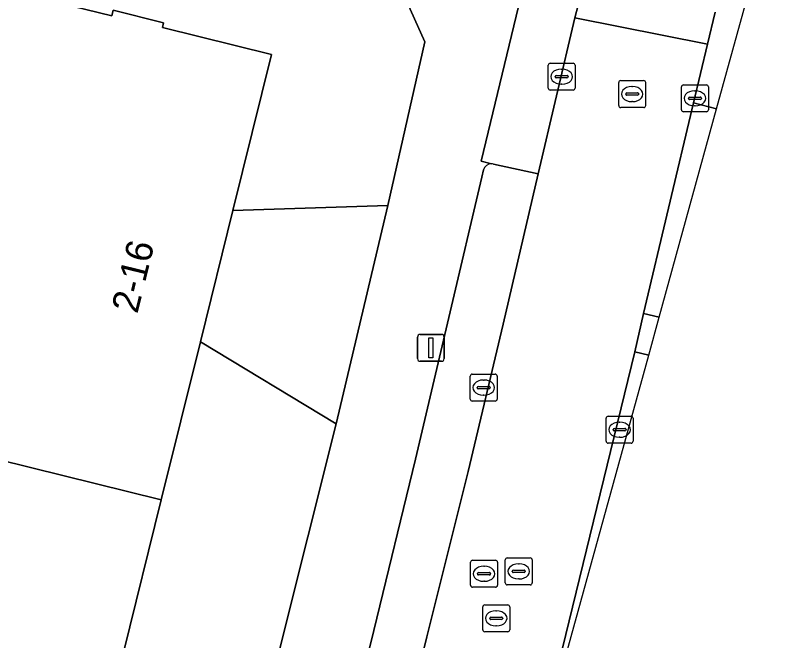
# Model space of a CAD drawing. Extents: x 162803 to 163818, y 381639 to 382475.
# Drawn here: x 163762.25 to 163790.27, y 382150.29 to 382173.52 of the extents above; entities that cross this region are included whole.
import ezdxf

# ---------------------------------------------------------------- set-up
doc = ezdxf.new("R2010")
doc.units = 0
for name, color, linetype in [('IMGEO_Groenvoorziening', 7, 'Continuous'), ('IMGEO_Kolk', 7, 'Continuous'), ('IMGEO_Lichtmast', 7, 'Continuous'), ('IMGEO_Pand', 7, 'Continuous'), ('IMGEO_Pand_nummerreeks', 7, 'Continuous'), ('IMGEO_Parkeervlak_open', 7, 'Continuous'), ('IMGEO_Rijbaan_lokaal_gesloten', 7, 'Continuous'), ('IMGEO_Rijbaan_lokaal_open', 7, 'Continuous'), ('IMGEO_Rioolput', 7, 'Continuous'), ('IMGEO_Voetpad_open', 7, 'Continuous')]:
    doc.layers.add(name, color=color, linetype=linetype)

msp = doc.modelspace()

# ---------------------------------------------------------------- linework, layer by layer
at = {"layer": 'IMGEO_Groenvoorziening'}
for points in [[(163775.929, 382175.963), (163760.004, 382179.9), (163758.872, 382175.207), (163762.029, 382174.436), (163765.836, 382173.496), (163765.887, 382173.704), (163767.757, 382173.242), (163767.714, 382173.066), (163771.761, 382172.066), (163770.328, 382166.267), (163776.083, 382166.454), (163777.455, 382172.537)], [(163774.166, 382158.354), (163769.124, 382161.396), (163767.674, 382155.532), (163766.273, 382149.862), (163772.066, 382149.955)]]:
    msp.add_lwpolyline(points, close=True, dxfattribs=at)
for points in [[(163783.026, 382173.42), (163783.292, 382174.424), (163781.19, 382174.926), (163779.552, 382168.104), (163779.93, 382168.005)], [(163780.002, 382167.995), (163781.662, 382167.627), (163783.026, 382173.42)]]:
    msp.add_lwpolyline(points, dxfattribs=at)
msp.add_arc((163779.92, 382167.671), 0.334, 75.8529, 88.3327, dxfattribs=at)
at = {"layer": 'IMGEO_Kolk'}
for p, q in [((163782.037, 382170.812), (163782.037, 382171.664)), ((163782.112, 382171.738), (163782.964, 382171.738)), ((163783.038, 382171.664), (163783.038, 382170.812)), ((163782.525, 382171.518), (163782.55, 382171.518)), ((163782.296, 382171.232), (163782.296, 382171.244)), ((163782.734, 382171.195), (163782.336, 382171.195)), ((163782.339, 382171.281), (163782.737, 382171.281)), ((163782.78, 382171.244), (163782.78, 382171.232)), ((163782.548, 382170.958), (163782.523, 382170.958)), ((163786.984, 382170.008), (163786.984, 382170.86)), ((163787.059, 382170.934), (163787.911, 382170.934)), ((163787.985, 382170.86), (163787.985, 382170.008)), ((163782.964, 382170.738), (163782.112, 382170.738)), ((163787.472, 382170.714), (163787.497, 382170.714)), ((163787.243, 382170.428), (163787.243, 382170.44)), ((163787.681, 382170.391), (163787.283, 382170.391)), ((163787.286, 382170.477), (163787.684, 382170.477)), ((163787.727, 382170.44), (163787.727, 382170.428)), ((163787.495, 382170.154), (163787.47, 382170.154)), ((163787.911, 382169.934), (163787.059, 382169.934)), ((163779.218, 382160.196), (163780.07, 382160.196)), ((163779.143, 382159.27), (163779.143, 382160.122)), ((163779.631, 382159.976), (163779.656, 382159.976)), ((163780.144, 382160.122), (163780.144, 382159.27)), ((163779.402, 382159.69), (163779.402, 382159.702)), ((163779.84, 382159.653), (163779.442, 382159.653)), ((163779.445, 382159.739), (163779.843, 382159.739)), ((163779.886, 382159.702), (163779.886, 382159.69)), ((163779.654, 382159.416), (163779.629, 382159.416)), ((163780.07, 382159.196), (163779.218, 382159.196)), ((163784.187, 382157.706), (163784.187, 382158.558)), ((163784.262, 382158.632), (163785.114, 382158.632)), ((163785.188, 382158.558), (163785.188, 382157.706)), ((163784.675, 382158.412), (163784.7, 382158.412)), ((163784.446, 382158.126), (163784.446, 382158.138)), ((163784.884, 382158.089), (163784.486, 382158.089)), ((163784.489, 382158.175), (163784.887, 382158.175)), ((163784.93, 382158.138), (163784.93, 382158.126)), ((163784.698, 382157.852), (163784.673, 382157.852)), ((163785.114, 382157.632), (163784.262, 382157.632))]:
    msp.add_line(p, q, dxfattribs=at)
for points in [[(163782.037, 382170.812), (163782.037, 382171.664)], [(163782.112, 382171.738), (163782.964, 382171.738)], [(163783.038, 382171.664), (163783.038, 382170.812)], [(163786.984, 382170.008), (163786.984, 382170.86)], [(163787.059, 382170.934), (163787.911, 382170.934)], [(163787.985, 382170.86), (163787.985, 382170.008)], [(163782.964, 382170.738), (163782.112, 382170.738)], [(163787.911, 382169.934), (163787.059, 382169.934)], [(163779.218, 382160.196), (163780.07, 382160.196)], [(163779.143, 382159.27), (163779.143, 382160.122)], [(163780.144, 382160.122), (163780.144, 382159.27)], [(163780.07, 382159.196), (163779.218, 382159.196)], [(163784.187, 382157.706), (163784.187, 382158.558)], [(163784.262, 382158.632), (163785.114, 382158.632)], [(163785.188, 382158.558), (163785.188, 382157.706)], [(163785.114, 382157.632), (163784.262, 382157.632)]]:
    msp.add_lwpolyline(points, dxfattribs=at)
for centre, radius, start, end in [((163782.114, 382171.662), 0.0765, 91.552, 178.448), ((163782.114, 382171.662), 0.0765, 91.552, 178.448), ((163782.962, 382171.662), 0.0765, 1.552, 88.448), ((163782.962, 382171.662), 0.0765, 1.552, 88.448), ((163782.336, 382171.241), 0.0403, 85.8775, 175.7526), ((163782.333, 382171.231), 0.0366, 178.938, 274.7102), ((163782.737, 382171.238), 0.043, 264.8664, 352.4533), ((163782.741, 382171.243), 0.0386, 1.7309, 96.639), ((163782.114, 382170.814), 0.0765, 181.552, 268.448), ((163782.114, 382170.814), 0.0765, 181.552, 268.448), ((163782.962, 382170.814), 0.0765, 271.552, 358.448), ((163782.962, 382170.814), 0.0765, 271.552, 358.448), ((163787.061, 382170.858), 0.0765, 91.552, 178.448), ((163787.061, 382170.858), 0.0765, 91.552, 178.448), ((163787.909, 382170.858), 0.0765, 1.552, 88.448), ((163787.909, 382170.858), 0.0765, 1.552, 88.448), ((163787.283, 382170.437), 0.0403, 85.8775, 175.7526), ((163787.28, 382170.427), 0.0366, 178.938, 274.7102), ((163787.684, 382170.434), 0.043, 264.8664, 352.4533), ((163787.688, 382170.439), 0.0386, 1.7309, 96.639), ((163787.061, 382170.01), 0.0765, 181.552, 268.448), ((163787.061, 382170.01), 0.0765, 181.552, 268.448), ((163787.909, 382170.01), 0.0765, 271.552, 358.448), ((163787.909, 382170.01), 0.0765, 271.552, 358.448), ((163779.22, 382160.12), 0.0765, 91.552, 178.448), ((163779.22, 382160.12), 0.0765, 91.552, 178.448), ((163780.068, 382160.12), 0.0765, 1.552, 88.448), ((163780.068, 382160.12), 0.0765, 1.552, 88.448), ((163779.442, 382159.699), 0.0403, 85.8775, 175.7526), ((163779.439, 382159.689), 0.0366, 178.938, 274.7102), ((163779.843, 382159.696), 0.043, 264.8664, 352.4533), ((163779.847, 382159.701), 0.0386, 1.7309, 96.639), ((163779.22, 382159.272), 0.0765, 181.552, 268.448), ((163779.22, 382159.272), 0.0765, 181.552, 268.448), ((163780.068, 382159.272), 0.0765, 271.552, 358.448), ((163780.068, 382159.272), 0.0765, 271.552, 358.448), ((163784.264, 382158.556), 0.0765, 91.552, 178.448), ((163784.264, 382158.556), 0.0765, 91.552, 178.448), ((163785.112, 382158.556), 0.0765, 1.552, 88.448), ((163785.112, 382158.556), 0.0765, 1.552, 88.448), ((163784.486, 382158.135), 0.0403, 85.8775, 175.7526), ((163784.483, 382158.125), 0.0366, 178.938, 274.7102), ((163784.887, 382158.132), 0.043, 264.8664, 352.4533), ((163784.891, 382158.137), 0.0386, 1.7309, 96.639), ((163784.264, 382157.708), 0.0765, 181.552, 268.448), ((163784.264, 382157.708), 0.0765, 181.552, 268.448), ((163785.112, 382157.708), 0.0765, 271.552, 358.448), ((163785.112, 382157.708), 0.0765, 271.552, 358.448)]:
    msp.add_arc(centre, radius, start, end, dxfattribs=at)
for centre, major_axis, ratio, start_param, end_param in [((163782.524, 382171.238), (-0.387, 0.002), 0.722429, 4.712389, 7.853982), ((163782.549, 382171.238), (-0.39, 0.002), 0.717154, 1.570796, 4.712389), ((163787.471, 382170.434), (-0.387, 0.002), 0.722429, 4.712389, 7.853982), ((163787.496, 382170.434), (-0.39, 0.002), 0.717154, 1.570796, 4.712389), ((163779.63, 382159.696), (-0.387, 0.002), 0.722429, 4.712389, 7.853982), ((163779.655, 382159.696), (-0.39, 0.002), 0.717154, 1.570796, 4.712389), ((163784.674, 382158.132), (-0.387, 0.002), 0.722429, 4.712389, 7.853982), ((163784.699, 382158.132), (-0.39, 0.002), 0.717154, 1.570796, 4.712389)]:
    msp.add_ellipse(centre, major_axis=major_axis, ratio=ratio, start_param=start_param, end_param=end_param, dxfattribs=at)
at = {"layer": 'IMGEO_Lichtmast'}
for p, q in [((163777.187, 382160.771), (163777.187, 382161.571)), ((163777.187, 382161.571), (163777.187, 382160.771)), ((163777.287, 382161.671), (163778.077, 382161.671)), ((163778.077, 382161.671), (163777.287, 382161.671)), ((163778.177, 382161.571), (163778.177, 382160.771)), ((163778.177, 382160.771), (163778.177, 382161.571)), ((163778.077, 382160.671), (163777.287, 382160.671)), ((163777.287, 382160.671), (163778.077, 382160.671))]:
    msp.add_line(p, q, dxfattribs=at)
msp.add_lwpolyline([(163777.607, 382161.546), (163777.757, 382161.546), (163777.757, 382160.796), (163777.607, 382160.796), (163777.607, 382161.546)], dxfattribs=at)
for centre, start, end in [((163777.287, 382161.571), 90, 180), ((163777.287, 382161.571), 90, 180), ((163778.077, 382161.571), 0, 90), ((163778.077, 382161.571), 360, 90), ((163777.287, 382160.771), 180, 270), ((163777.287, 382160.771), 180, 270), ((163778.077, 382160.771), 270, 0), ((163778.077, 382160.771), 270, 0)]:
    msp.add_arc(centre, 0.1, start, end, dxfattribs=at)
at = {"layer": 'IMGEO_Pand'}
for points in [[(163757.95, 382157.933), (163767.674, 382155.532), (163769.124, 382161.396), (163770.328, 382166.267), (163771.761, 382172.066), (163767.714, 382173.066), (163767.757, 382173.242), (163765.887, 382173.704), (163765.836, 382173.496), (163762.029, 382174.436), (163760.208, 382167.07), (163759.801, 382165.42)], [(163763.615, 382139.107), (163765.025, 382144.812), (163766.273, 382149.862), (163767.674, 382155.532), (163757.95, 382157.933), (163756.151, 382150.653), (163755.737, 382148.978), (163753.891, 382141.508)]]:
    msp.add_lwpolyline(points, close=True, dxfattribs=at)
at = {"layer": 'IMGEO_Parkeervlak_open'}
for points in [[(163779.638, 382167.779), (163779.579, 382167.511), (163778.402, 382162.508), (163777.107, 382157.038), (163775.567, 382150.682), (163772.941, 382140.15), (163771.04, 382132.516), (163768.095, 382121.209)], [(163781.662, 382167.627), (163780.002, 382167.995)], [(163768.299, 382120.849), (163769.939, 382120.437), (163772.313, 382129.555), (163774.927, 382139.718), (163777.537, 382150.439), (163779.065, 382156.581), (163780.371, 382162.055), (163781.662, 382167.627)], [(163785.77, 382160.905), (163785.255, 382161.025), (163781.021, 382143.687), (163785.77, 382160.905)]]:
    msp.add_lwpolyline(points, dxfattribs=at)
for centre, radius, start, end in [((163779.926, 382167.708), 0.297, 89.2501, 166.2276), ((163779.92, 382167.671), 0.334, 75.8529, 88.3327)]:
    msp.add_arc(centre, radius, start, end, dxfattribs=at)
at = {"layer": 'IMGEO_Rijbaan_lokaal_gesloten'}
msp.add_lwpolyline([(163783.482, 382175.229), (163783.292, 382174.424), (163783.026, 382173.42), (163787.952, 382172.447), (163788.232, 382173.628)], dxfattribs=at)
at = {"layer": 'IMGEO_Rijbaan_lokaal_open'}
msp.add_lwpolyline([(163749.351, 382031.238), (163767.396, 382094.288), (163771.741, 382110.043), (163781.021, 382143.687), (163785.255, 382161.025), (163785.581, 382162.442), (163787.433, 382170.264), (163787.952, 382172.447), (163783.026, 382173.42), (163781.662, 382167.627), (163780.371, 382162.055), (163779.065, 382156.581), (163777.537, 382150.439), (163774.927, 382139.718), (163772.313, 382129.555), (163769.939, 382120.437), (163769.702, 382119.488)], dxfattribs=at)
at = {"layer": 'IMGEO_Rioolput'}
for p, q in [((163784.73, 382171.092), (163785.582, 382171.092)), ((163784.655, 382170.166), (163784.655, 382171.018)), ((163785.143, 382170.872), (163785.168, 382170.872)), ((163785.656, 382171.018), (163785.656, 382170.166)), ((163784.914, 382170.586), (163784.914, 382170.598)), ((163785.352, 382170.549), (163784.954, 382170.549)), ((163784.957, 382170.635), (163785.355, 382170.635)), ((163785.398, 382170.598), (163785.398, 382170.586)), ((163785.166, 382170.312), (163785.141, 382170.312)), ((163785.582, 382170.092), (163784.73, 382170.092)), ((163779.156, 382152.358), (163779.156, 382153.21)), ((163779.231, 382153.284), (163780.083, 382153.284)), ((163780.157, 382153.21), (163780.157, 382152.358)), ((163780.444, 382152.447), (163780.444, 382153.299)), ((163780.519, 382153.373), (163781.371, 382153.373)), ((163781.445, 382153.299), (163781.445, 382152.447)), ((163779.644, 382153.064), (163779.669, 382153.064)), ((163780.703, 382152.867), (163780.703, 382152.879)), ((163780.746, 382152.916), (163781.144, 382152.916)), ((163780.932, 382153.153), (163780.957, 382153.153)), ((163781.187, 382152.879), (163781.187, 382152.867)), ((163779.415, 382152.778), (163779.415, 382152.79)), ((163779.853, 382152.741), (163779.455, 382152.741)), ((163779.458, 382152.827), (163779.856, 382152.827)), ((163779.899, 382152.79), (163779.899, 382152.778)), ((163781.141, 382152.83), (163780.743, 382152.83)), ((163779.667, 382152.504), (163779.642, 382152.504)), ((163781.371, 382152.373), (163780.519, 382152.373)), ((163780.955, 382152.593), (163780.93, 382152.593)), ((163780.083, 382152.284), (163779.231, 382152.284)), ((163779.607, 382150.704), (163779.607, 382151.556)), ((163779.682, 382151.63), (163780.534, 382151.63)), ((163780.608, 382151.556), (163780.608, 382150.704)), ((163780.095, 382151.41), (163780.12, 382151.41)), ((163779.866, 382151.124), (163779.866, 382151.136)), ((163780.304, 382151.087), (163779.906, 382151.087)), ((163779.909, 382151.173), (163780.307, 382151.173)), ((163780.35, 382151.136), (163780.35, 382151.124)), ((163780.118, 382150.85), (163780.093, 382150.85)), ((163780.534, 382150.63), (163779.682, 382150.63))]:
    msp.add_line(p, q, dxfattribs=at)
for points in [[(163784.73, 382171.092), (163785.582, 382171.092)], [(163784.655, 382170.166), (163784.655, 382171.018)], [(163785.656, 382171.018), (163785.656, 382170.166)], [(163785.582, 382170.092), (163784.73, 382170.092)], [(163779.156, 382152.358), (163779.156, 382153.21)], [(163779.231, 382153.284), (163780.083, 382153.284)], [(163780.157, 382153.21), (163780.157, 382152.358)], [(163780.444, 382152.447), (163780.444, 382153.299)], [(163780.519, 382153.373), (163781.371, 382153.373)], [(163781.445, 382153.299), (163781.445, 382152.447)], [(163781.371, 382152.373), (163780.519, 382152.373)], [(163780.083, 382152.284), (163779.231, 382152.284)], [(163779.607, 382150.704), (163779.607, 382151.556)], [(163779.682, 382151.63), (163780.534, 382151.63)], [(163780.608, 382151.556), (163780.608, 382150.704)], [(163780.534, 382150.63), (163779.682, 382150.63)]]:
    msp.add_lwpolyline(points, dxfattribs=at)
for centre, radius, start, end in [((163784.732, 382171.016), 0.0765, 91.552, 178.448), ((163784.732, 382171.016), 0.0765, 91.552, 178.448), ((163785.58, 382171.016), 0.0765, 1.552, 88.448), ((163785.58, 382171.016), 0.0765, 1.552, 88.448), ((163784.954, 382170.595), 0.0403, 85.8775, 175.7526), ((163784.951, 382170.585), 0.0366, 178.938, 274.7102), ((163785.355, 382170.592), 0.043, 264.8664, 352.4533), ((163785.359, 382170.597), 0.0386, 1.7309, 96.639), ((163784.732, 382170.168), 0.0765, 181.552, 268.448), ((163784.732, 382170.168), 0.0765, 181.552, 268.448), ((163785.58, 382170.168), 0.0765, 271.552, 358.448), ((163785.58, 382170.168), 0.0765, 271.552, 358.448), ((163779.233, 382153.208), 0.0765, 91.552, 178.448), ((163779.233, 382153.208), 0.0765, 91.552, 178.448), ((163780.081, 382153.208), 0.0765, 1.552, 88.448), ((163780.081, 382153.208), 0.0765, 1.552, 88.448), ((163780.521, 382153.297), 0.0765, 91.552, 178.448), ((163780.521, 382153.297), 0.0765, 91.552, 178.448), ((163781.369, 382153.297), 0.0765, 1.552, 88.448), ((163781.369, 382153.297), 0.0765, 1.552, 88.448), ((163780.743, 382152.876), 0.0403, 85.8775, 175.7526), ((163781.148, 382152.878), 0.0386, 1.7309, 96.639), ((163779.455, 382152.787), 0.0403, 85.8775, 175.7526), ((163779.452, 382152.777), 0.0366, 178.938, 274.7102), ((163779.856, 382152.784), 0.043, 264.8664, 352.4533), ((163779.86, 382152.789), 0.0386, 1.7309, 96.639), ((163780.74, 382152.866), 0.0366, 178.938, 274.7102), ((163781.144, 382152.873), 0.043, 264.8664, 352.4533), ((163779.233, 382152.36), 0.0765, 181.552, 268.448), ((163779.233, 382152.36), 0.0765, 181.552, 268.448), ((163780.081, 382152.36), 0.0765, 271.552, 358.448), ((163780.081, 382152.36), 0.0765, 271.552, 358.448), ((163780.521, 382152.449), 0.0765, 181.552, 268.448), ((163780.521, 382152.449), 0.0765, 181.552, 268.448), ((163781.369, 382152.449), 0.0765, 271.552, 358.448), ((163781.369, 382152.449), 0.0765, 271.552, 358.448), ((163779.684, 382151.554), 0.0765, 91.552, 178.448), ((163779.684, 382151.554), 0.0765, 91.552, 178.448), ((163780.532, 382151.554), 0.0765, 1.552, 88.448), ((163780.532, 382151.554), 0.0765, 1.552, 88.448), ((163779.906, 382151.133), 0.0403, 85.8775, 175.7526), ((163779.903, 382151.123), 0.0366, 178.938, 274.7102), ((163780.307, 382151.13), 0.043, 264.8664, 352.4533), ((163780.311, 382151.135), 0.0386, 1.7309, 96.639), ((163779.684, 382150.706), 0.0765, 181.552, 268.448), ((163779.684, 382150.706), 0.0765, 181.552, 268.448), ((163780.532, 382150.706), 0.0765, 271.552, 358.448), ((163780.532, 382150.706), 0.0765, 271.552, 358.448)]:
    msp.add_arc(centre, radius, start, end, dxfattribs=at)
for centre, major_axis, ratio, start_param, end_param in [((163785.142, 382170.592), (-0.387, 0.002), 0.722429, 4.712389, 7.853982), ((163785.167, 382170.592), (-0.39, 0.002), 0.717154, 1.570796, 4.712389), ((163779.643, 382152.784), (-0.387, 0.002), 0.722429, 4.712389, 7.853982), ((163779.668, 382152.784), (-0.39, 0.002), 0.717154, 1.570796, 4.712389), ((163780.931, 382152.873), (-0.387, 0.002), 0.722429, 4.712389, 7.853982), ((163780.956, 382152.873), (-0.39, 0.002), 0.717154, 1.570796, 4.712389), ((163780.094, 382151.13), (-0.387, 0.002), 0.722429, 4.712389, 7.853982), ((163780.119, 382151.13), (-0.39, 0.002), 0.717154, 1.570796, 4.712389)]:
    msp.add_ellipse(centre, major_axis=major_axis, ratio=ratio, start_param=start_param, end_param=end_param, dxfattribs=at)
at = {"layer": 'IMGEO_Voetpad_open'}
for points in [[(163788.232, 382173.628), (163787.952, 382172.447), (163787.433, 382170.264), (163788.292, 382170.048), (163790.269, 382177.214)], [(163779.93, 382168.005), (163779.552, 382168.104), (163781.19, 382174.926), (163775.929, 382175.963), (163777.455, 382172.537), (163776.083, 382166.454), (163774.166, 382158.354), (163772.066, 382149.955), (163770.117, 382141.834), (163768.018, 382133.573), (163766.039, 382125.581), (163763.809, 382117.13), (163763.135, 382115.165)], [(163768.095, 382121.209), (163771.04, 382132.516), (163772.941, 382140.15), (163775.567, 382150.682), (163777.107, 382157.038), (163778.402, 382162.508), (163779.579, 382167.511), (163779.638, 382167.779)], [(163785.77, 382160.905), (163786.159, 382162.315), (163785.581, 382162.442), (163785.255, 382161.025), (163785.77, 382160.905)]]:
    msp.add_lwpolyline(points, dxfattribs=at)
for points in [[(163788.292, 382170.048), (163787.433, 382170.264), (163785.581, 382162.442), (163786.159, 382162.315)], [(163776.083, 382166.454), (163770.328, 382166.267), (163769.124, 382161.396), (163774.166, 382158.354)]]:
    msp.add_lwpolyline(points, close=True, dxfattribs=at)
msp.add_arc((163779.926, 382167.708), 0.297, 89.2501, 166.2276, dxfattribs=at)

# ---------------------------------------------------------------- texts
at = {"layer": 'IMGEO_Pand_nummerreeks'}
msp.add_text('2-16', height=1, rotation=76.2146, dxfattribs=at).set_placement((163766.785, 382162.412))

doc.saveas('drawing.dxf')
